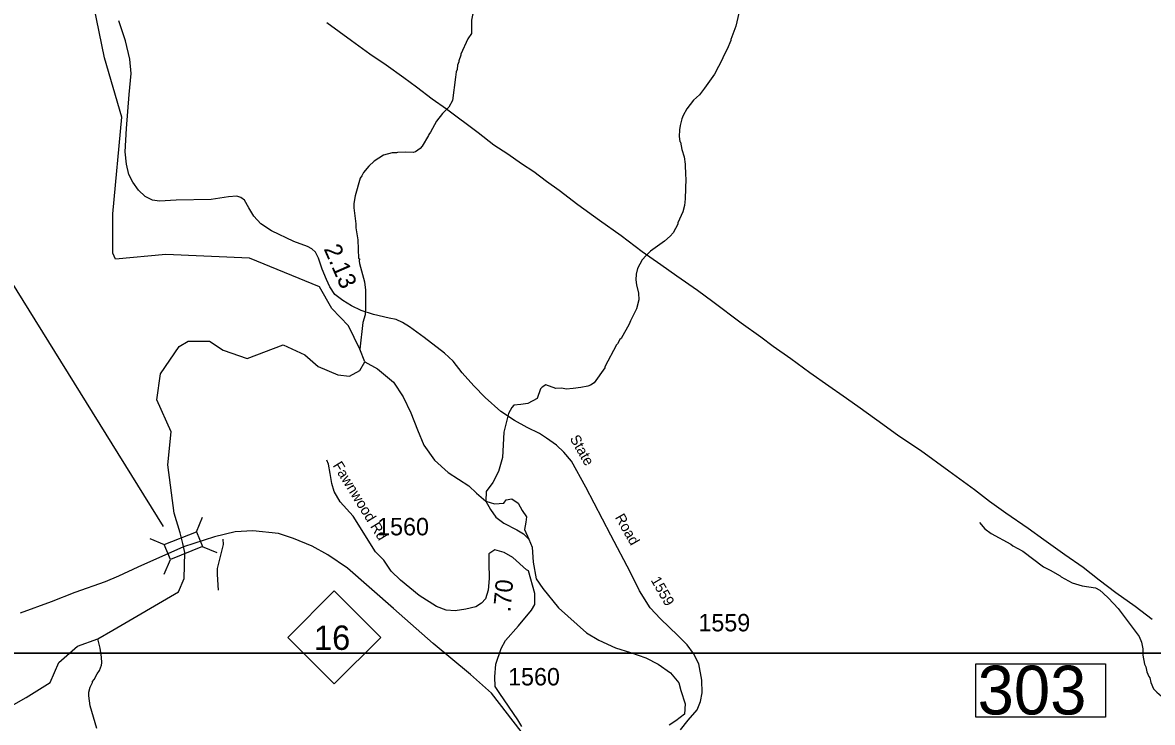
# Model space of a CAD drawing. Extents: x 1248089 to 1457196, y 820910 to 988753.
# Drawn here: x 1328429 to 1336533, y 912588 to 917610 of the extents above; entities that cross this region are included whole.
import ezdxf

# ---------------------------------------------------------------- set-up
doc = ezdxf.new("R2010")
doc.units = 0
for name, color, linetype in [('Exist Hydrographic Creek Single Shore', 7, 'Continuous'), ('Exist Hydrographic Misc Water Feature', 7, 'Continuous'), ('Exist Hydrographic River Shore', 7, 'Continuous'), ('Exist Road Non-System Type 51', 7, 'Continuous'), ('Exist Road Primary NC Attributed', 7, 'Continuous'), ('Exist Road Primary NC Shield CELL', 7, 'Continuous'), ('Exist Road Primary NC Shield Number Label', 7, 'Continuous'), ('Exist Road Primary NC Structure Standard Bridge CELL', 7, 'Continuous'), ('Exist Road Primary NC Structure Standard Bridge Number Label', 7, 'Continuous'), ('Exist Road Secondary Structure Standard Bridge Number Label', 7, 'Continuous'), ('Exist Road Secondary Type 51 Attributed', 7, 'Continuous'), ('Exist Road Secondary Type 51 Label', 7, 'Continuous'), ('Exist Utilities Electrical Transmission Line', 7, 'Continuous'), ('Map Preparation Inset Cut Line', 7, 'Continuous'), ('Prop GRAU CAT1 Cell', 7, 'Continuous'), ('Prop Lane Lines', 7, 'Continuous')]:
    doc.layers.add(name, color=color, linetype=linetype)

msp = doc.modelspace()

# ---------------------------------------------------------------- linework, layer by layer
at = {"layer": 'Exist Hydrographic Creek Single Shore'}
for points in [[(1330883.5, 915175), (1330848.2, 915265.4), (1330767.5, 915432.8), (1330648, 915558.3), (1330558.4, 915713.8), (1330056.5, 915920), (1329457.5, 915946.5), (1329096, 915913.1), (1329075.2, 915955.5), (1329075.2, 916018.3), (1329075.6, 916238), (1329141.3, 916931.6), (1329017.5, 917356.6), (1328879.3, 918024.1)], [(1329558.3, 913947.8), (1329516.4, 914089.5), (1329471.3, 914436.2), (1329495.2, 914672.4), (1329390.6, 914902.6), (1329417.3, 915089), (1329551.7, 915286.3), (1329617.4, 915325.1), (1329769.8, 915325.1), (1329868.4, 915259.4), (1330038.6, 915199.6), (1330298.5, 915298.2), (1330453.8, 915226.5), (1330549.4, 915142.8), (1330689.8, 915083), (1330773.5, 915074), (1330849.1, 915112.5), (1330883.5, 915175)], [(1331751.2, 914175.2), (1331813.9, 914157.2), (1331880, 914160.7), (1331897.3, 914185), (1331939, 914192), (1331984.2, 914160.7), (1332012, 914108.5), (1332043.2, 914063.4), (1332039.7, 914025.1), (1332029.3, 913973), (1332060.4, 913904)], [(1329578.2, 913871.9), (1329558.3, 913947.8)], [(1328366.7, 912717.3), (1328455, 912767.8), (1328626.6, 912875.7), (1328689.3, 913019.2), (1328822.1, 913134.7), (1328968.4, 913188.6), (1329075.3, 913250.6), (1329546.3, 913524.5), (1329588.9, 913620.6), (1329593.3, 913808.1), (1329578.2, 913871.9)]]:
    msp.add_lwpolyline(points, dxfattribs=at)
at = {"layer": 'Exist Hydrographic Misc Water Feature'}
for points in [[(1333584.1, 917908.2), (1333582.2, 917740.9), (1333544.5, 917583.2), (1333510.2, 917487.9)], [(1331718.9, 917824.3), (1331657, 917663), (1331648.2, 917627.8), (1331650, 917531.8)], [(1331650, 917531.8), (1331623.3, 917493.3), (1331572.2, 917383), (1331572.8, 917375), (1331557.4, 917335.6), (1331558.1, 917327.6), (1331549.4, 917304), (1331545.4, 917272.4), (1331539.9, 917256.6), (1331533.5, 917217.1), (1331513.3, 917050.3), (1331486.9, 917003.2), (1331441.1, 916956.7), (1331397.5, 916901.9), (1331355.3, 916823.2), (1331342.9, 916807.5), (1331340.6, 916799.6), (1331294.5, 916722.9), (1331280, 916707.3), (1331247.3, 916682.3), (1331231.2, 916678.7), (1331173.2, 916680.5), (1331119.1, 916678), (1331111, 916674.2), (1331079, 916675.1), (1331018.5, 916658.9), (1330951.2, 916614.9), (1330912.3, 916580), (1330875, 916533.1), (1330862.2, 916509.5), (1330849.8, 916493.9), (1330814.3, 916367), (1330804.6, 916311.2), (1330803.8, 916281.2), (1330818.6, 916166.8), (1330819.8, 916136.9), (1330833.3, 916050.5), (1330839.6, 915916.4), (1330845.5, 915914.2), (1330843.1, 915898.2), (1330844.6, 915882.2), (1330880.9, 915749.1), (1330889.2, 915689), (1330889.8, 915569), (1330886.2, 915513.1), (1330868.7, 915457.7), (1330848.2, 915265.4)], [(1333510.2, 917487.9), (1333510.1, 917482.5), (1333484.2, 917419.5), (1333454.9, 917364.6), (1333450.5, 917348.8), (1333391.8, 917239.7), (1333321, 917138.3), (1333283.7, 917091.3), (1333242.6, 917052.5), (1333192.9, 916990), (1333167.5, 916942.7), (1333158.8, 916919), (1333145.5, 916871.4), (1333140.6, 916839.5), (1333139.2, 916791.6), (1333144.3, 916757.5), (1333148.1, 916751.3), (1333158.6, 916699), (1333175.1, 916646.5), (1333181.7, 916594.5), (1333183.4, 916514.4), (1333186.8, 916490.3), (1333182.7, 916346.4), (1333177.4, 916298.6), (1333164.1, 916251), (1333129.8, 916172.1), (1333129.6, 916164.1), (1333095.8, 916101), (1333075.2, 916077.6), (1333034.1, 916040.8), (1332934, 915969.8), (1332901.2, 915938.7), (1332874.2, 915907.5), (1332840.5, 915844.5), (1332829.3, 915804.8), (1332828.2, 915764.8), (1332833.2, 915728.7), (1332847.6, 915668.3), (1332850.1, 915620.3), (1332832.4, 915556.8), (1332789.9, 915470.1), (1332781.2, 915446.3), (1332722.4, 915344.1), (1332714.1, 915336.3), (1332697.3, 915304.8), (1332689, 915297), (1332604.6, 915139.5), (1332604.3, 915131.5), (1332528.1, 915025), (1332501.6, 915007.8), (1332483, 915000.6), (1332434.3, 914991.4), (1332378.8, 914984.4), (1332328, 914978.8), (1332296.2, 914987.7), (1332253.7, 914984.4), (1332182.6, 915011), (1332157.1, 914992.9), (1332142.8, 914981.3), (1332119.4, 914912.6), (1332052.2, 914877.8), (1332003.6, 914868.5), (1331952.5, 914864.4), (1331938, 914848.8), (1331915.6, 914806), (1331881.1, 914670.5), (1331871.8, 914489.8), (1331841.7, 914387.8), (1331802.4, 914309), (1331753.7, 914246.4), (1331751.2, 914175.2)], [(1335293.4, 914023.6), (1335332.6, 913976.3), (1335375.7, 913943.1), (1335517.6, 913867), (1335533.2, 913854.5), (1335604.3, 913816.5), (1335753.2, 913704.2), (1335800.5, 913680.8), (1335871.5, 913640.8), (1335879.2, 913632.6), (1335958, 913590.3), (1336029.5, 913568.2), (1336125.1, 913553.5), (1336156.6, 913536.6), (1336180.1, 913516), (1336219, 913478.8), (1336287, 913404.8), (1336439.4, 913204.5), (1336454.2, 913164.1), (1336464.9, 913115.4), (1336465.7, 913071.1), (1336477.9, 913006.7), (1336485.5, 912988.2), (1336492.5, 912952.1), (1336507.4, 912917.1), (1336515.2, 912908.4), (1336522.7, 912873.9)], [(1328961, 912545), (1328913.5, 912706.4), (1328903.6, 912778.6), (1328904.3, 912804.6), (1328913.3, 912842.4), (1328930.2, 912873.8), (1328930.5, 912881.8), (1328943, 912897.4), (1328964.1, 912936.9), (1328980.7, 912960.4), (1328993.8, 912999.9), (1328996.3, 913015.9), (1328995.5, 913055.9), (1328985.2, 913120.2), (1328968.4, 913188.6)], [(1336522.7, 912873.9), (1336542.5, 912828.9), (1336566, 912804.4), (1336599.4, 912777.7), (1336628.7, 912747), (1336650.5, 912734.5), (1336672, 912714), (1336703.6, 912693.3), (1336734.7, 912658.5), (1336750.1, 912628.2), (1336761.3, 912593.9), (1336790.6, 912469.3), (1336798.2, 912453.1), (1336798, 912445.1), (1336830.6, 912367.3)]]:
    msp.add_lwpolyline(points, dxfattribs=at)
at = {"layer": 'Exist Hydrographic River Shore'}
msp.add_lwpolyline([(1330883.5, 915175), (1330973.8, 915126.3), (1331088.4, 915028.9), (1331157.9, 914924.7), (1331213.5, 914809.9), (1331262.1, 914688.3), (1331307.3, 914577), (1331383.7, 914469.3), (1331481, 914382.3), (1331629.6, 914286.4), (1331685.2, 914234.3), (1331751.2, 914175.2), (1331786, 914116.1), (1331824.2, 914060.5), (1331879.8, 914018.8), (1331973.5, 913970.1), (1332022.2, 913942.3), (1332060.4, 913904), (1332084.7, 913844.9), (1332091.7, 913737.2), (1332112.5, 913619), (1332161.1, 913549.5), (1332272.3, 913410.4), (1332406.8, 913290.7), (1332472.8, 913231.6), (1332563.1, 913179.4), (1332681.3, 913123.8), (1332788.9, 913089.1), (1332900.1, 913050.8), (1332986.9, 913005.6), (1333077.3, 912943.1), (1333136.3, 912873.5), (1333150.2, 912817.9), (1333181.5, 912720.6), (1333178, 912647.6), (1333115.5, 912598.9), (1333066.8, 912567.6)], dxfattribs=at)
at = {"layer": 'Exist Road Non-System Type 51'}
msp.add_lwpolyline([(1329865.2, 913902.4), (1329867.2, 913865.3), (1329841.8, 913759.9), (1329824.2, 913693.4), (1329824.2, 913648.5), (1329832, 913537.2)], dxfattribs=at)
at = {"layer": 'Exist Road Primary NC Attributed'}
for points in [[(1332004.4, 912523.4), (1331792.4, 912798.5), (1331642.7, 912931.3), (1331374.7, 913154.3), (1331089.9, 913405.4), (1330760.3, 913694.2), (1330619.6, 913790), (1330506.9, 913853.9), (1330372.2, 913906.8), (1330349.7, 913915), (1330263.6, 913944.4), (1330081.4, 913963.3), (1329953.8, 913956.4), (1329804.5, 913920.6), (1329582.3, 913849.2)], [(1329582.3, 913849.2), (1329255.6, 913703), (1329116.4, 913637.4), (1329021.9, 913598.2), (1328803.4, 913520.8), (1328633.8, 913452.9), (1328410.3, 913371.1)]]:
    msp.add_lwpolyline(points, dxfattribs=at)
at = {"layer": 'Exist Road Primary NC Shield CELL'}
msp.add_lwpolyline([(1330332, 913198.4), (1330665, 913531.4), (1330998, 913198.4), (1330665, 912865.5)], close=True, dxfattribs=at)
at = {"layer": 'Exist Road Primary NC Structure Standard Bridge CELL'}
for p, q in [((1329675.4, 913956.3), (1329719.5, 914060.6)), ((1329341.2, 913908), (1329445.4, 913863.8)), ((1329717.9, 913851.4), (1329822.1, 913807.3)), ((1329444.8, 913652.3), (1329488.9, 913756.5))]:
    msp.add_line(p, q, dxfattribs=at)
msp.add_lwpolyline([(1329445.4, 913863.8), (1329675.2, 913956.8), (1329718.7, 913849.5), (1329488.9, 913756.5)], close=True, dxfattribs=at)
at = {"layer": 'Exist Road Primary NC Structure Standard Bridge Number Label'}
msp.add_line((1329438.7, 913994.3), (1327957.3, 916378.9), dxfattribs=at)
at = {"layer": 'Exist Road Secondary Structure Standard Bridge Number Label'}
msp.add_lwpolyline([(1335266.9, 913009.7), (1336195.9, 913009.7), (1336195.9, 912625.5), (1335266.9, 912625.5)], close=True, dxfattribs=at)
at = {"layer": 'Exist Road Secondary Type 51 Attributed'}
for points in [[(1333147.2, 912534.8), (1333203.1, 912603.9), (1333267.2, 912679.5), (1333291.9, 912738.7), (1333303.4, 912799.6), (1333301.7, 912891.7), (1333280.4, 913007.7), (1333240.9, 913081.7), (1333196.6, 913144.2), (1333129.2, 913211.7), (1333005.9, 913331.7), (1332930.7, 913411.1), (1332855.1, 913532.8), (1332789.3, 913664.4), (1332649.6, 913930.9), (1332469.1, 914276.8), (1332367.2, 914462.7), (1332311.4, 914528.5), (1332257.6, 914577), (1332186.9, 914628), (1332137.6, 914660.9), (1332048.9, 914705.3), (1331958.5, 914754.6), (1331859.9, 914818.8), (1331746.5, 914920.8), (1331666.6, 915002.3), (1331582.8, 915097.7), (1331517.1, 915179.9), (1331454.6, 915237.5), (1331310, 915349.3), (1331205.2, 915425.9), (1331154.2, 915458.8), (1331108.2, 915478.5), (1331058.9, 915490), (1330945.5, 915514.7), (1330856.7, 915544.3), (1330789.3, 915577.2), (1330725.3, 915615), (1330669.4, 915657.8), (1330631.6, 915713.7), (1330608.6, 915766.4), (1330578.2, 915841.1), (1330550.3, 915920), (1330528.9, 915962.8), (1330502.6, 915985.8), (1330471.4, 916003.9), (1330374.4, 916040.1), (1330213.3, 916115.8), (1330137.7, 916165.1), (1330086.8, 916221), (1330050.6, 916280.2), (1330021.4, 916335.6), (1329993.5, 916355.3), (1329965.5, 916365.2), (1329906.4, 916360.3), (1329781.5, 916340.5), (1329530, 916335.6), (1329410.6, 916329), (1329361.3, 916335.6), (1329308.7, 916361.9), (1329261.1, 916406.3), (1329220, 916465.5), (1329190.4, 916519.8), (1329174, 916593.8), (1329164.5, 916681.7), (1329174.3, 916849.5), (1329194, 917092.9), (1329207, 917244.9), (1329198.8, 917348.5), (1329167.5, 917480.1), (1329119.9, 917623.2)], [(1332009.4, 912558.6), (1331981.7, 912606.4), (1331851.1, 912794.9), (1331818.4, 912845.2), (1331815.9, 912915.6), (1331823.5, 913006.1), (1331861.2, 913119.3), (1331893.8, 913177.1), (1331986.8, 913280.2), (1332079.7, 913393.3), (1332102.3, 913433.6), (1332102.3, 913514), (1332057.1, 913674.9), (1332044.5, 913683.2), (1331946.5, 913771.2), (1331883.7, 913806.4), (1331815.9, 913826.5), (1331773.2, 913798.8), (1331773.2, 913733.5), (1331775.7, 913620.3), (1331768.2, 913537.3), (1331750.6, 913474.5), (1331721, 913445), (1331680.8, 913417.4), (1331607.9, 913399.8), (1331532.5, 913389.7), (1331467.2, 913394.7), (1331396.9, 913419.9), (1331273.8, 913497.8), (1331140.6, 913608.4), (1331072.8, 913673.8), (1331020, 913751.8), (1330961.2, 913812.9), (1330799.2, 914068.1), (1330707.7, 914170.6), (1330665, 914244.8), (1330647.4, 914302.2), (1330636.1, 914375.1), (1330623.5, 914440.5), (1330610.5, 914470.2)]]:
    msp.add_lwpolyline(points, dxfattribs=at)
at = {"layer": 'Exist Utilities Electrical Transmission Line'}
for points in [[(1330611.6, 917609.9), (1330788.8, 917481.7), (1330918.8, 917386.6), (1331036.8, 917305.8), (1331162.9, 917216.8), (1331255.4, 917148.7), (1331367.6, 917064), (1331469.8, 916991.6), (1331696.1, 916822.3), (1331810, 916731.6), (1331908.6, 916667.2), (1332007.1, 916598.9), (1332095.8, 916540.7), (1332186.2, 916472.7), (1332276.8, 916406.4), (1332412.6, 916305.2), (1332566.1, 916191.5), (1332721.6, 916081.9), (1332872.9, 915966.2), (1333007, 915873), (1333121.2, 915792.3), (1333270.8, 915688.8), (1333379.1, 915608.2), (1333583.6, 915455.4), (1333723.4, 915354.2), (1333811.9, 915287.9), (1333939.8, 915198.9), (1334075.7, 915099.7), (1334213.5, 915004.5), (1334315.9, 914932), (1334420.3, 914857.5), (1334556.2, 914760.3), (1334705.7, 914650.8), (1334857.4, 914548.9)], [(1334857.4, 914548.9), (1334869.2, 914540.9), (1335074, 914394.1), (1335257.1, 914259.7), (1335365.2, 914175.1), (1335483.2, 914092.3), (1335642.9, 913982.4), (1335755, 913899.7), (1335904.7, 913792.3), (1336036.6, 913701.2), (1336152.6, 913612.4), (1336270.5, 913521.6), (1336410.4, 913422.3), (1336532.2, 913329.4)]]:
    msp.add_lwpolyline(points, dxfattribs=at)
at = {"layer": 'Map Preparation Inset Cut Line'}
for points in [[(1388709.5, 913085.2), (1313026.2, 913085.2), (1313026.2, 941112.2), (1388709.5, 941112.2)], [(1313026.2, 913085.2), (1388709.5, 913085.2), (1388709.5, 884379.9), (1373500.6, 884376.6), (1373500.6, 868836.7), (1313026.2, 868836.7)]]:
    msp.add_lwpolyline(points, close=True, dxfattribs=at)

# ---------------------------------------------------------------- texts
at = {"layer": 'Exist Road Primary NC Shield Number Label'}
msp.add_text('16', height=175, dxfattribs=at).set_placement((1330519.1, 913108.7))
at = {"layer": 'Exist Road Secondary Structure Standard Bridge Number Label'}
msp.add_text('303', height=350, dxfattribs=at).set_placement((1335279.4, 912645.3))
at = {"layer": 'Exist Road Secondary Type 51 Label'}
for s, rotation, p in [('State               Road          1559', 299.76482, (1332351.7, 914625.6)), ('Fawnwood Rd', 301.58523, (1330651.2, 914432.5))]:
    msp.add_text(s, height=75, rotation=rotation, dxfattribs=at).set_placement(p)
at = {"layer": 'Prop GRAU CAT1 Cell'}
for s, rotation, p in [('2.13', 293.61261, (1330587, 915987)), ('.70', 84.80961, (1331928, 913376.8))]:
    msp.add_text(s, height=125, rotation=rotation, dxfattribs=at).set_placement(p)
at = {"layer": 'Prop Lane Lines'}
for s, p in [('1560', (1330971.9, 913930.6)), ('1559', (1333276.7, 913241.6)), ('1560', (1331911.3, 912853.7))]:
    msp.add_text(s, height=125, dxfattribs=at).set_placement(p)

doc.saveas('drawing.dxf')
